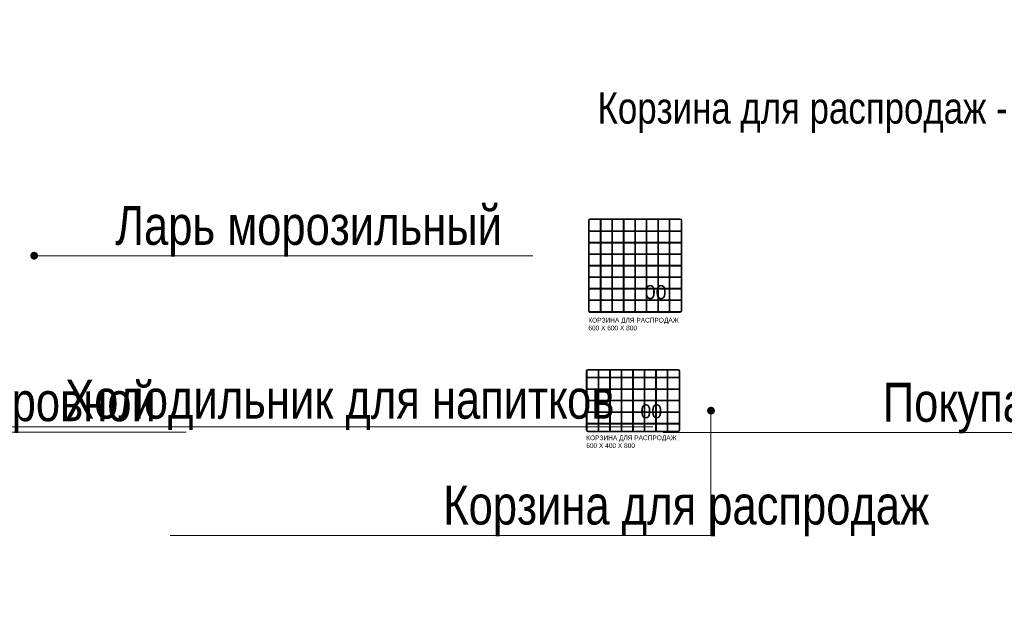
# Model space of a CAD drawing. Header units: millimetres. Extents: x -692150 to 2662533, y -92609 to 65084.
# Tile 620 of 656: x -35306 to -28989, y 36730 to 40510. Entities that reach past the tile are written whole.
import ezdxf
from ezdxf import colors
from ezdxf.entities.mleader import LeaderData, LeaderLine
from ezdxf.math import Vec2, Vec3

# ---------------------------------------------------------------- set-up
doc = ezdxf.new("R2010")
doc.units = ezdxf.units.MM
doc.layers.get('Defpoints').update_dxf_attribs({"color": 30})
doc.layers.add('09_АР_Мебель', color=7, linetype='Continuous', lineweight=9, true_color=0x000000)
doc.layers.add('11_АР_Номер мебели', color=1, linetype='Continuous', lineweight=13, plot=False)
doc.layers.add('17_АР_Текст', color=235, linetype='Continuous', lineweight=0)
doc.styles.add('_ТЕКСТОВЫЙ', font='arial.ttf', dxfattribs={"width": 0.8})
doc.styles.get("Standard").update_dxf_attribs({"font": 'arial.ttf'})

# ---------------------------------------------------------------- blocks, each defined once
blk = doc.blocks.new('_Dot')
at = {"color": 0, "linetype": 'ByBlock', "lineweight": -2}
blk.add_line((-0.5, 0), (-1, 0), dxfattribs=at)
at = {"color": 0, "linetype": 'ByBlock', "const_width": 0.5}
blk.add_lwpolyline([(-0.25, 0, 1), (0.25, 0, 1)], format="xyb", close=True, dxfattribs=at)
blk = doc.blocks.new('Корзина для распродаж 600х400х800')
at = {"layer": '09_АР_Мебель'}
for p, q in [((10, 0), (590, 0)), ((0, -390), (0, -10)), ((5, -390), (5, -10)), ((5, -50), (76.2, -50)), ((5, -55), (76.2, -55)), ((10, -5), (590, -5)), ((76.2, -395), (76.2, -5)), ((81.2, -395), (81.2, -5)), ((81.2, -50), (223.8, -50)), ((81.2, -55), (223.8, -55)), ((150, -50), (150, -5)), ((150, -123.7), (150, -55)), ((155, -50), (155, -5)), ((155, -123.7), (155, -55)), ((223.8, -5), (223.8, -395)), ((228.8, -5), (228.8, -395)), ((228.8, -50), (371.2, -50)), ((228.8, -55), (371.2, -55)), ((297.5, -50), (297.5, -5)), ((297.5, -123.7), (297.5, -55)), ((302.5, -50), (302.5, -5)), ((302.5, -123.7), (302.5, -55)), ((371.2, -5), (371.2, -395)), ((376.2, -5), (376.2, -395)), ((376.2, -50), (518.8, -50)), ((376.2, -55), (518.8, -55)), ((445, -50), (445, -5)), ((445, -123.7), (445, -55)), ((450, -50), (450, -5)), ((450, -123.7), (450, -55)), ((518.8, -395), (518.8, -5)), ((523.8, -395), (523.8, -5)), ((523.8, -50), (595, -50)), ((523.8, -55), (595, -55)), ((595, -10), (595, -390)), ((600, -10), (600, -390)), ((76.2, -123.7), (5, -123.7)), ((223.8, -123.7), (81.2, -123.7)), ((371.2, -123.7), (228.8, -123.7)), ((518.8, -123.7), (376.2, -123.7)), ((595, -123.7), (523.8, -123.7)), ((76.2, -128.7), (5, -128.7)), ((223.8, -128.7), (81.2, -128.7)), ((150, -197.5), (150, -128.7)), ((155, -197.5), (155, -128.7)), ((371.2, -128.7), (228.8, -128.7)), ((297.5, -197.5), (297.5, -128.7)), ((302.5, -197.5), (302.5, -128.7)), ((518.8, -128.7), (376.2, -128.7)), ((445, -197.5), (445, -128.7)), ((450, -197.5), (450, -128.7)), ((595, -128.7), (523.8, -128.7)), ((5, -197.5), (76.2, -197.5)), ((5, -202.5), (76.2, -202.5)), ((81.2, -197.5), (223.8, -197.5)), ((81.2, -202.5), (223.8, -202.5)), ((150, -271.2), (150, -202.5)), ((155, -271.2), (155, -202.5)), ((228.8, -197.5), (371.2, -197.5)), ((228.8, -202.5), (371.2, -202.5)), ((297.5, -271.2), (297.5, -202.5)), ((302.5, -271.2), (302.5, -202.5)), ((376.2, -197.5), (518.8, -197.5)), ((376.2, -202.5), (518.8, -202.5)), ((445, -271.2), (445, -202.5)), ((450, -271.2), (450, -202.5)), ((523.8, -197.5), (595, -197.5)), ((523.8, -202.5), (595, -202.5)), ((76.2, -271.2), (5, -271.2)), ((76.2, -276.2), (5, -276.2)), ((223.8, -271.2), (81.2, -271.2)), ((223.8, -276.2), (81.2, -276.2)), ((150, -345), (150, -276.2)), ((155, -345), (155, -276.2)), ((371.2, -271.2), (228.8, -271.2)), ((371.2, -276.2), (228.8, -276.2)), ((297.5, -345), (297.5, -276.2)), ((302.5, -345), (302.5, -276.2)), ((518.8, -271.2), (376.2, -271.2)), ((518.8, -276.2), (376.2, -276.2)), ((445, -345), (445, -276.2)), ((450, -345), (450, -276.2)), ((595, -271.2), (523.8, -271.2)), ((595, -276.2), (523.8, -276.2)), ((5, -345), (76.2, -345)), ((5, -350), (76.2, -350)), ((81.2, -345), (223.8, -345)), ((81.2, -350), (223.8, -350)), ((150, -395), (150, -350)), ((155, -395), (155, -350)), ((228.8, -345), (371.2, -345)), ((228.8, -350), (371.2, -350)), ((297.5, -395), (297.5, -350)), ((302.5, -395), (302.5, -350)), ((376.2, -345), (518.8, -345)), ((376.2, -350), (518.8, -350)), ((445, -395), (445, -350)), ((450, -395), (450, -350)), ((523.8, -345), (595, -345)), ((523.8, -350), (595, -350)), ((590, -395), (10, -395)), ((590, -400), (10, -400))]:
    blk.add_line(p, q, dxfattribs=at)
for centre, radius, start, end in [((10, -10), 10, 90, 180), ((590, -10), 10, 0, 90), ((10, -10), 5, 90, 180), ((590, -10), 5, 0, 90), ((10, -390), 10, 180, 270), ((10, -390), 5, 180, 270), ((590, -390), 10, 270, 0), ((590, -390), 5, 270, 0)]:
    blk.add_arc(centre, radius, start, end, dxfattribs=at)
at = {"flags": 1}
for tag, p in [('КОД_ОБОРУДОВАНИЯ', (250.2, 68.3)), ('ДОП_ИНФОРМАЦИЯ', (250.2, 16.2)), ('ДОГОВОР', (622.3, -22.1))]:
    blk.add_attdef(tag, p, '', height=25, dxfattribs=at)
at = {"layer": '09_АР_Мебель', "insert": (0, -423.6), "char_height": 30, "attachment_point": 1}
blk.add_mtext_dynamic_manual_height_columns('КОРЗИНА ДЛЯ РАСПРОДАЖ\\P600 Х 400 Х 800', width=615, gutter_width=12.5, heights=[0], dxfattribs=at)
at = {"layer": '11_АР_Номер мебели'}
blk.add_attdef('Номер', (347, -313.6), '', height=90, dxfattribs=at)
blk = doc.blocks.new('*U124')
blk.add_blockref('Корзина для распродаж 600х400х800', (0, 0)).add_auto_attribs({'Номер': '00'})
blk = doc.blocks.new('Корзина для распродаж 600х600х800')
at = {"layer": '09_АР_Мебель'}
for p, q in [((10, 0), (590, 0)), ((0, -590), (0, -10)), ((5, -590), (5, -10)), ((10, -5), (590, -5)), ((76.25, -595), (76.25, -5)), ((81.25, -595), (81.25, -5)), ((150, -76.25), (150, -5)), ((155, -76.25), (155, -5)), ((223.75, -5), (223.75, -595)), ((228.75, -5), (228.75, -595)), ((297.5, -76.25), (297.5, -5)), ((302.5, -76.25), (302.5, -5)), ((371.25, -5), (371.25, -595)), ((376.25, -5), (376.25, -595)), ((445, -76.25), (445, -5)), ((450, -76.25), (450, -5)), ((518.75, -595), (518.75, -5)), ((523.75, -595), (523.75, -5)), ((595, -10), (595, -590)), ((600, -10), (600, -590)), ((5, -76.25), (76.25, -76.25)), ((5, -81.25), (76.25, -81.25)), ((81.25, -76.25), (223.75, -76.25)), ((81.25, -81.25), (223.75, -81.25)), ((150, -150), (150, -81.25)), ((155, -150), (155, -81.25)), ((228.75, -76.25), (371.25, -76.25)), ((228.75, -81.25), (371.25, -81.25)), ((297.5, -150), (297.5, -81.25)), ((302.5, -150), (302.5, -81.25)), ((376.25, -76.25), (518.75, -76.25)), ((376.25, -81.25), (518.75, -81.25)), ((445, -150), (445, -81.25)), ((450, -150), (450, -81.25)), ((523.75, -76.25), (595, -76.25)), ((523.75, -81.25), (595, -81.25)), ((5, -150), (76.25, -150)), ((5, -155), (76.25, -155)), ((81.25, -150), (223.75, -150)), ((81.25, -155), (223.75, -155)), ((150, -223.75), (150, -155)), ((155, -223.75), (155, -155)), ((228.75, -150), (371.25, -150)), ((228.75, -155), (371.25, -155)), ((297.5, -223.75), (297.5, -155)), ((302.5, -223.75), (302.5, -155)), ((376.25, -150), (518.75, -150)), ((376.25, -155), (518.75, -155)), ((445, -223.75), (445, -155)), ((450, -223.75), (450, -155)), ((523.75, -150), (595, -150)), ((523.75, -155), (595, -155)), ((76.25, -223.75), (5, -223.75)), ((76.25, -228.75), (5, -228.75)), ((223.75, -223.75), (81.25, -223.75)), ((223.75, -228.75), (81.25, -228.75)), ((150, -297.5), (150, -228.75)), ((155, -297.5), (155, -228.75)), ((371.25, -223.75), (228.75, -223.75)), ((371.25, -228.75), (228.75, -228.75)), ((297.5, -297.5), (297.5, -228.75)), ((302.5, -297.5), (302.5, -228.75)), ((518.75, -223.75), (376.25, -223.75)), ((518.75, -228.75), (376.25, -228.75)), ((445, -297.5), (445, -228.75)), ((450, -297.5), (450, -228.75)), ((595, -223.75), (523.75, -223.75)), ((595, -228.75), (523.75, -228.75)), ((5, -297.5), (76.25, -297.5)), ((5, -302.5), (76.25, -302.5)), ((81.25, -297.5), (223.75, -297.5)), ((81.25, -302.5), (223.75, -302.5)), ((150, -371.25), (150, -302.5)), ((155, -371.25), (155, -302.5)), ((228.75, -297.5), (371.25, -297.5)), ((228.75, -302.5), (371.25, -302.5)), ((297.5, -371.25), (297.5, -302.5)), ((302.5, -371.25), (302.5, -302.5)), ((376.25, -297.5), (518.75, -297.5)), ((376.25, -302.5), (518.75, -302.5)), ((445, -371.25), (445, -302.5)), ((450, -371.25), (450, -302.5)), ((523.75, -297.5), (595, -297.5)), ((523.75, -302.5), (595, -302.5)), ((76.25, -371.25), (5, -371.25)), ((76.25, -376.25), (5, -376.25)), ((223.75, -371.25), (81.25, -371.25)), ((223.75, -376.25), (81.25, -376.25)), ((150, -445), (150, -376.25)), ((155, -445), (155, -376.25)), ((371.25, -371.25), (228.75, -371.25)), ((371.25, -376.25), (228.75, -376.25)), ((297.5, -445), (297.5, -376.25)), ((302.5, -445), (302.5, -376.25)), ((518.75, -371.25), (376.25, -371.25)), ((518.75, -376.25), (376.25, -376.25)), ((445, -445), (445, -376.25)), ((450, -445), (450, -376.25)), ((595, -371.25), (523.75, -371.25)), ((595, -376.25), (523.75, -376.25)), ((5, -445), (76.25, -445)), ((5, -450), (76.25, -450)), ((81.25, -445), (223.75, -445)), ((81.25, -450), (223.75, -450)), ((150, -518.75), (150, -450)), ((155, -518.75), (155, -450)), ((228.75, -445), (371.25, -445)), ((228.75, -450), (371.25, -450)), ((297.5, -518.75), (297.5, -450)), ((302.5, -518.75), (302.5, -450)), ((376.25, -445), (518.75, -445)), ((376.25, -450), (518.75, -450)), ((445, -518.75), (445, -450)), ((450, -518.75), (450, -450)), ((523.75, -445), (595, -445)), ((523.75, -450), (595, -450)), ((5, -518.75), (76.25, -518.75)), ((5, -523.75), (76.25, -523.75)), ((81.25, -518.75), (223.75, -518.75)), ((81.25, -523.75), (223.75, -523.75)), ((150, -595), (150, -523.75)), ((155, -595), (155, -523.75)), ((228.75, -518.75), (371.25, -518.75)), ((228.75, -523.75), (371.25, -523.75)), ((297.5, -595), (297.5, -523.75)), ((302.5, -595), (302.5, -523.75)), ((376.25, -518.75), (518.75, -518.75)), ((376.25, -523.75), (518.75, -523.75)), ((445, -595), (445, -523.75)), ((450, -595), (450, -523.75)), ((523.75, -518.75), (595, -518.75)), ((523.75, -523.75), (595, -523.75)), ((590, -595), (10, -595)), ((590, -600), (10, -600))]:
    blk.add_line(p, q, dxfattribs=at)
for centre, radius, start, end in [((10, -10), 10, 90, 180), ((590, -10), 10, 0, 90), ((10, -10), 5, 90, 180), ((590, -10), 5, 0, 90), ((10, -590), 10, 180, 270), ((10, -590), 5, 180, 270), ((590, -590), 10, 270, 0), ((590, -590), 5, 270, 0)]:
    blk.add_arc(centre, radius, start, end, dxfattribs=at)
at = {"flags": 1}
for tag, p in [('ДОП_ИНФОРМАЦИЯ', (227.02, 47.29)), ('КОД_ОБОРУДОВАНИЯ', (227.02, 99.44)), ('ДОГОВОР', (631.26, -10))]:
    blk.add_attdef(tag, p, '', height=25, dxfattribs=at)
at = {"layer": '09_АР_Мебель', "insert": (0, -634.66), "char_height": 30, "attachment_point": 1}
blk.add_mtext_dynamic_manual_height_columns('КОРЗИНА ДЛЯ РАСПРОДАЖ\\P600 Х 600 Х 800', width=615, gutter_width=12.5, heights=[0], dxfattribs=at)
at = {"layer": '11_АР_Номер мебели'}
blk.add_attdef('Номер', (361.88, -514.7), '', height=90, dxfattribs=at)
blk = doc.blocks.new('*U123')
blk.add_blockref('Корзина для распродаж 600х600х800', (0, 0)).add_auto_attribs({'Номер': '00'})

msp = doc.modelspace()

# ---------------------------------------------------------------- block references
for name, p in [('*U123', (-31657.8, 39233.5)), ('*U124', (-31671.2, 38268.2))]:
    msp.add_blockref(name, p)

# ---------------------------------------------------------------- leaders
at = {"layer": '17_АР_Текст', "lineweight": 18}
ml = msp.add_multileader_mtext('Standard', dxfattribs=at)
ml.set_content('Клиентский зал {\\L0,0}', color=256, style='_ТЕКСТОВЫЙ')
ml.set_leader_properties(lineweight=0)
ml.set_arrow_properties(name='DOT')
ml.build(insert=Vec2(0, 0))
ml.multileader.update_dxf_attribs({"text_left_attachment_type": 6, "text_right_attachment_type": 6, "dogleg_length": 0.36, "arrow_head_size": 50, "scale": 100})
ctx = ml.context
ctx.base_point, ctx.scale, ctx.char_height, ctx.arrow_head_size, ctx.landing_gap_size, ctx.plane_origin = Vec3(-37947.6, 48659.5), 100, 250, 50, 100, Vec3(-30901.1, 52193.2)
ctx.left_attachment, ctx.right_attachment, ctx.attachment_type = 6, 6, 2
notes = []
notes.append((ctx, [(0, (0, 0, 0), (0, 0), (1, 0), 1, [])]))
ctx.mtext.insert, ctx.mtext.width, ctx.mtext.defined_height, ctx.mtext.flow_direction = Vec3(-37847.6, 48959.5), 2751.828, 815.5, 5
at = {"layer": '17_АР_Текст', "color": 1, "lineweight": 18}
ml = msp.add_multileader_mtext('Standard', dxfattribs=at)
ml.set_content('{\\C1;Карманы для бланков только в СОПС}', color=1, style='_ТЕКСТОВЫЙ')
ml.set_leader_properties(lineweight=0)
ml.set_arrow_properties(name='DOT')
ml.build(insert=Vec2(0, 0))
ml.multileader.update_dxf_attribs({"text_left_attachment_type": 6, "text_right_attachment_type": 6, "dogleg_length": 0.36, "arrow_head_size": 50, "scale": 100})
ctx = ml.context
ctx.base_point, ctx.scale, ctx.char_height, ctx.arrow_head_size, ctx.landing_gap_size, ctx.plane_origin = Vec3(-29314.5, 48068.2), 100, 100, 50, 100, Vec3(-25566.9, 52909.1)
ctx.left_attachment, ctx.right_attachment, ctx.text_align_type, ctx.attachment_type = 6, 6, 1, 2
notes.append((ctx, [(0, (0, 0, 0), (0, 0), (1, 0), 1, [])]))
ctx.mtext.insert, ctx.mtext.width, ctx.mtext.defined_height, ctx.mtext.alignment, ctx.mtext.flow_direction = Vec3(-27210.6, 48368.2), 4035.238, 815.5, 2, 5
ml = msp.add_multileader_mtext('Standard', dxfattribs=at)
ml.set_content('{\\fCalibri|b0|i0|c204|p34;\\H0.91667x;\\LКарманы для бланков\\l - СОПС, крепятся на стол МГН и стол для ЦСУ (1400 мм.);\\P\\LИнформ. Стенд А4 на 8 карманов\\l - ГОПС/СОПС, крепится по старым правилам, при отсутствии возможности крепления особенно в СОПСах (отсутствие свободного места на стене или нехватка стены по длине - размещается папка с информацией на столе МГН или столе для ЦСУ).\\P\\LРекламно_информационный стенд\\l - ГОПС/СОПС размещается в клиентском зале, также возможно размещение в тамбуре при условии хорошей освещенности и при условии открывания двери стенд будет виден более чем на 50%. Также стенд должен находиться в прямой видимости для клиентов и ничем не загораживаться.}', color=1, style='_ТЕКСТОВЫЙ')
ml.set_leader_properties(lineweight=0)
ml.set_arrow_properties(name='DOT')
ml.build(insert=Vec2(0, 0))
ml.multileader.update_dxf_attribs({"text_left_attachment_type": 6, "text_right_attachment_type": 6, "dogleg_length": 0.36, "arrow_head_size": 50, "scale": 100})
ctx = ml.context
ctx.base_point, ctx.scale, ctx.char_height, ctx.arrow_head_size, ctx.landing_gap_size, ctx.plane_origin = Vec3(-27020.9, 45459.4), 100, 100, 50, 100, Vec3(-22944.2, 54969.1)
ctx.left_attachment, ctx.right_attachment, ctx.text_align_type, ctx.attachment_type = 6, 6, 1, 2
notes.append((ctx, [(0, (0, 0, 0), (0, 0), (1, 0), 1, [])]))
ctx.mtext.insert, ctx.mtext.width, ctx.mtext.defined_height, ctx.mtext.alignment, ctx.mtext.flow_direction = Vec3(-24919.4, 45773.6), 2892.94, 2008.7, 2, 5
at = {"layer": '17_АР_Текст', "lineweight": 18}
ml = msp.add_multileader_mtext('Standard', dxfattribs=at)
ml.set_content('{\\C1;Корзина для распродаж - от 15 стеллажей}', color=256, style='_ТЕКСТОВЫЙ')
ml.set_leader_properties(lineweight=0)
ml.set_arrow_properties(name='DOT')
ml.build(insert=Vec2(0, 0))
ml.multileader.update_dxf_attribs({"text_left_attachment_type": 6, "text_right_attachment_type": 6, "dogleg_length": 0.36, "arrow_head_size": 50, "scale": 100})
ctx = ml.context
ctx.base_point, ctx.scale, ctx.char_height, ctx.arrow_head_size, ctx.landing_gap_size, ctx.plane_origin = Vec3(-31698.3, 39803.8), 100, 200, 50, 100, Vec3(-26184.1, 43906.1)
ctx.left_attachment, ctx.right_attachment, ctx.attachment_type = 6, 6, 2
notes.append((ctx, [(0, (0, 0, 0), (0, 0), (1, 0), 1, [])]))
ctx.mtext.insert, ctx.mtext.width, ctx.mtext.defined_height, ctx.mtext.flow_direction = Vec3(-31598.3, 40043.8), 2592.649, 880.8, 5
ml = msp.add_multileader_mtext('Standard', dxfattribs=at)
ml.set_content('Ларь морозильный ', color=256, style='_ТЕКСТОВЫЙ')
ml.set_leader_properties(lineweight=0)
ml.set_arrow_properties(name='DOT')
ml.build(insert=Vec2(0, 0))
ml.multileader.update_dxf_attribs({"text_left_attachment_type": 6, "text_right_attachment_type": 6, "dogleg_length": 0.36, "arrow_head_size": 50, "scale": 100})
ctx = ml.context
ctx.base_point, ctx.scale, ctx.char_height, ctx.arrow_head_size, ctx.landing_gap_size, ctx.plane_origin = Vec3(-34791.7, 38997.2), 100, 250, 50, 100, Vec3(-29684.5, 44571.6)
ctx.left_attachment, ctx.right_attachment, ctx.attachment_type = 6, 6, 2
notes.append((ctx, [(1, (1, 1, 0), (-34827.7, 38997.2), (1, 0), 36, [(0, [(-35213.1, 38997.2)], 0, [])])]))
ctx.mtext.insert, ctx.mtext.width, ctx.mtext.defined_height, ctx.mtext.flow_direction = Vec3(-34691.7, 39316.6), 1923.965, 815.5, 5
ml = msp.add_multileader_mtext('Standard', dxfattribs=at)
ml.set_content('Покупательские корзины', color=256, style='_ТЕКСТОВЫЙ')
ml.set_leader_properties(lineweight=0)
ml.set_arrow_properties(name='DOT')
ml.build(insert=Vec2(0, 0))
ml.multileader.update_dxf_attribs({"text_left_attachment_type": 6, "text_right_attachment_type": 6, "dogleg_length": 0.36, "arrow_head_size": 50, "scale": 100})
ctx = ml.context
ctx.base_point, ctx.scale, ctx.char_height, ctx.arrow_head_size, ctx.landing_gap_size, ctx.plane_origin = Vec3(-29868.5, 37863.2), 100, 250, 50, 100, Vec3(-25856.5, 43620.6)
ctx.left_attachment, ctx.right_attachment, ctx.attachment_type = 6, 6, 2
notes.append((ctx, [(0, (1, 1, 0), (-27575.8, 37863.2), (-1, 0), 36, [(0, [(-27575.8, 39110)], 0, [])])]))
ctx.mtext.insert, ctx.mtext.width, ctx.mtext.defined_height, ctx.mtext.flow_direction = Vec3(-29768.5, 38182.6), 2786.312, 815.5, 5
ml = msp.add_multileader_mtext('Standard', dxfattribs=at)
ml.set_content('Стеллаж торговый островной', color=256, style='_ТЕКСТОВЫЙ')
ml.set_leader_properties(lineweight=0)
ml.set_arrow_properties(name='DOT')
ml.build(insert=Vec2(0, 0))
ml.multileader.update_dxf_attribs({"text_left_attachment_type": 6, "text_right_attachment_type": 6, "dogleg_length": 0.36, "arrow_head_size": 50, "scale": 100})
ctx = ml.context
ctx.base_point, ctx.scale, ctx.char_height, ctx.arrow_head_size, ctx.landing_gap_size, ctx.plane_origin = Vec3(-38390.3, 37866.9), 100, 250, 50, 100, Vec3(-35407.3, 43072.9)
ctx.left_attachment, ctx.right_attachment, ctx.attachment_type = 6, 6, 2
notes.append((ctx, [(1, (1, 1, 0), (-38426.3, 37866.9), (1, 0), 36, [(0, [(-38425.3, 39040.5)], 0, [])])]))
ctx.mtext.insert, ctx.mtext.width, ctx.mtext.defined_height, ctx.mtext.flow_direction = Vec3(-38290.3, 38186.3), 2282.779, 815.5, 5
ml = msp.add_multileader_mtext('Standard', dxfattribs=at)
ml.set_content('Стеллаж торговый h2250', color=256, style='_ТЕКСТОВЫЙ')
ml.set_leader_properties(lineweight=0)
ml.set_arrow_properties(name='DOT')
ml.build(insert=Vec2(0, 0))
ml.multileader.update_dxf_attribs({"text_left_attachment_type": 6, "text_right_attachment_type": 6, "dogleg_length": 0.36, "arrow_head_size": 50, "scale": 100})
ctx = ml.context
ctx.base_point, ctx.scale, ctx.char_height, ctx.arrow_head_size, ctx.landing_gap_size, ctx.plane_origin = Vec3(-40507.1, 37957.2), 100, 250, 50, 100, Vec3(-35538, 42320.7)
ctx.left_attachment, ctx.right_attachment, ctx.attachment_type = 6, 6, 2
notes.append((ctx, [(0, (1, 1, 0), (-39093.5, 37957.2), (-1, 0), 36, [(0, [(-39093.5, 38646.2)], 0, [])])]))
ctx.mtext.insert, ctx.mtext.width, ctx.mtext.defined_height, ctx.mtext.flow_direction = Vec3(-40407.1, 38257.2), 1559.331, 815.5, 5
ml = msp.add_multileader_mtext('Standard', dxfattribs=at)
ml.set_content('Холодильник для напитков ', color=256, style='_ТЕКСТОВЫЙ')
ml.set_leader_properties(lineweight=0)
ml.set_arrow_properties(name='DOT')
ml.build(insert=Vec2(0, 0))
ml.multileader.update_dxf_attribs({"text_left_attachment_type": 6, "text_right_attachment_type": 6, "dogleg_length": 0.36, "arrow_head_size": 50, "scale": 100})
ctx = ml.context
ctx.base_point, ctx.scale, ctx.char_height, ctx.arrow_head_size, ctx.landing_gap_size, ctx.plane_origin = Vec3(-35114.2, 37901), 100, 250, 50, 100, Vec3(-30230.6, 43475.4)
ctx.left_attachment, ctx.right_attachment, ctx.attachment_type = 6, 6, 2
notes.append((ctx, [(1, (1, 1, 0), (-35150.2, 37901), (1, 0), 36, [(0, [(-35759.3, 37901)], 0, [])])]))
ctx.mtext.insert, ctx.mtext.width, ctx.mtext.defined_height, ctx.mtext.flow_direction = Vec3(-35014.2, 38202.4), 2128.649, 815.5, 5
ml = msp.add_multileader_mtext('Standard', dxfattribs=at)
ml.set_content('Корзина для распродаж ', color=256, style='_ТЕКСТОВЫЙ')
ml.set_leader_properties(lineweight=0)
ml.set_arrow_properties(name='DOT')
ml.build(insert=Vec2(0, 0))
ml.multileader.update_dxf_attribs({"text_left_attachment_type": 6, "text_right_attachment_type": 6, "dogleg_length": 0.36, "arrow_head_size": 50, "scale": 100})
ctx = ml.context
ctx.base_point, ctx.scale, ctx.char_height, ctx.arrow_head_size, ctx.landing_gap_size, ctx.plane_origin = Vec3(-32688.6, 37204.3), 100, 250, 50, 100, Vec3(-29444.2, 42501.9)
ctx.left_attachment, ctx.right_attachment, ctx.attachment_type = 6, 6, 2
notes.append((ctx, [(0, (1, 1, 0), (-30871, 37204.3), (-1, 0), 36, [(0, [(-30871, 38003.8)], 0, [])])]))
ctx.mtext.insert, ctx.mtext.width, ctx.mtext.defined_height, ctx.mtext.flow_direction = Vec3(-32588.6, 37523.7), 2786.312, 815.5, 5
at = {"layer": 'Defpoints', "lineweight": 18}
ml = msp.add_multileader_mtext('Standard', dxfattribs=at)
ml.set_content('ЦСУ _ФОРМАТ 1_за барьером оператора', color=256, style='_ТЕКСТОВЫЙ')
ml.set_leader_properties(lineweight=0)
ml.set_arrow_properties(name='DOT')
ml.build(insert=Vec2(0, 0))
ml.multileader.update_dxf_attribs({"text_left_attachment_type": 6, "text_right_attachment_type": 6, "dogleg_length": 0.36, "arrow_head_size": 50, "scale": 100})
ctx = ml.context
ctx.base_point, ctx.scale, ctx.char_height, ctx.arrow_head_size, ctx.landing_gap_size, ctx.plane_origin = Vec3(-17685.8, 48831.9), 100, 200, 50, 100, Vec3(-19857.2, 44190.6)
ctx.left_attachment, ctx.right_attachment, ctx.text_align_type, ctx.attachment_type = 6, 6, 1, 2
notes.append((ctx, [(0, (0, 0, 0), (0, 0), (1, 0), 1, [])]))
ctx.mtext.insert, ctx.mtext.width, ctx.mtext.defined_height, ctx.mtext.alignment, ctx.mtext.flow_direction = Vec3(-15399.3, 49087.4), 5828.611, 1000, 2, 5
ml = msp.add_multileader_mtext('Standard', dxfattribs=at)
ml.set_content('ЦСУ _ФОРМАТ 2_в клиентском зале', color=256, style='_ТЕКСТОВЫЙ')
ml.set_leader_properties(lineweight=0)
ml.set_arrow_properties(name='DOT')
ml.build(insert=Vec2(0, 0))
ml.multileader.update_dxf_attribs({"text_left_attachment_type": 6, "text_right_attachment_type": 6, "dogleg_length": 0.36, "arrow_head_size": 50, "scale": 100})
ctx = ml.context
ctx.base_point, ctx.scale, ctx.char_height, ctx.arrow_head_size, ctx.landing_gap_size, ctx.plane_origin = Vec3(-10055.6, 48831.9), 100, 200, 50, 100, Vec3(-14413.4, 44190.6)
ctx.left_attachment, ctx.right_attachment, ctx.text_align_type, ctx.attachment_type = 6, 6, 1, 2
notes.append((ctx, [(0, (0, 0, 0), (0, 0), (1, 0), 1, [])]))
ctx.mtext.insert, ctx.mtext.width, ctx.mtext.defined_height, ctx.mtext.alignment, ctx.mtext.flow_direction = Vec3(-8043.5, 49087.4), 5828.611, 1000, 2, 5
ml = msp.add_multileader_mtext('Standard', dxfattribs=at)
ml.set_content('ЦСУ _ФОРМАТ 2_в клиентском зале', color=256, style='_ТЕКСТОВЫЙ')
ml.set_leader_properties(lineweight=0)
ml.set_arrow_properties(name='DOT')
ml.build(insert=Vec2(0, 0))
ml.multileader.update_dxf_attribs({"text_left_attachment_type": 6, "text_right_attachment_type": 6, "dogleg_length": 0.36, "arrow_head_size": 50, "scale": 100})
ctx = ml.context
ctx.base_point, ctx.scale, ctx.char_height, ctx.arrow_head_size, ctx.landing_gap_size, ctx.plane_origin = Vec3(-2359.3, 48831.9), 100, 200, 50, 100, Vec3(-6717.2, 44190.6)
ctx.left_attachment, ctx.right_attachment, ctx.text_align_type, ctx.attachment_type = 6, 6, 1, 2
notes.append((ctx, [(0, (0, 0, 0), (0, 0), (1, 0), 1, [])]))
ctx.mtext.insert, ctx.mtext.width, ctx.mtext.defined_height, ctx.mtext.alignment, ctx.mtext.flow_direction = Vec3(-347.2, 49087.4), 5828.611, 1000, 2, 5
ml = msp.add_multileader_mtext('Standard', dxfattribs=at)
ml.set_content('ЦСУ _ФОРМАТ 3_в клиентском зале', color=256, style='_ТЕКСТОВЫЙ')
ml.set_leader_properties(lineweight=0)
ml.set_arrow_properties(name='DOT')
ml.build(insert=Vec2(0, 0))
ml.multileader.update_dxf_attribs({"text_left_attachment_type": 6, "text_right_attachment_type": 6, "dogleg_length": 0.36, "arrow_head_size": 50, "scale": 100})
ctx = ml.context
ctx.base_point, ctx.scale, ctx.char_height, ctx.arrow_head_size, ctx.landing_gap_size, ctx.plane_origin = Vec3(5418.7, 48831.9), 100, 200, 50, 100, Vec3(-851.3, 44190.6)
ctx.left_attachment, ctx.right_attachment, ctx.text_align_type, ctx.attachment_type = 6, 6, 1, 2
notes.append((ctx, [(0, (0, 0, 0), (0, 0), (1, 0), 1, [])]))
ctx.mtext.insert, ctx.mtext.width, ctx.mtext.defined_height, ctx.mtext.alignment, ctx.mtext.flow_direction = Vec3(7430.8, 49087.4), 5828.611, 1000, 2, 5
for ctx, leaders in notes:
    for number, flags, end, landing, length, lines in leaders:
        leader = LeaderData()
        leader.index, (leader.has_last_leader_line, leader.has_dogleg_vector, leader.attachment_direction) = number, flags
        leader.last_leader_point, leader.dogleg_vector, leader.dogleg_length = Vec3(end), Vec3(landing), length
        for number, points, colour, breaks in lines:
            line = LeaderLine()
            line.index, line.vertices, line.color, line.breaks = number, Vec3.list(points), colors.encode_raw_color(colour), breaks
            leader.lines.append(line)
        ctx.leaders.append(leader)

doc.saveas('drawing.dxf')
